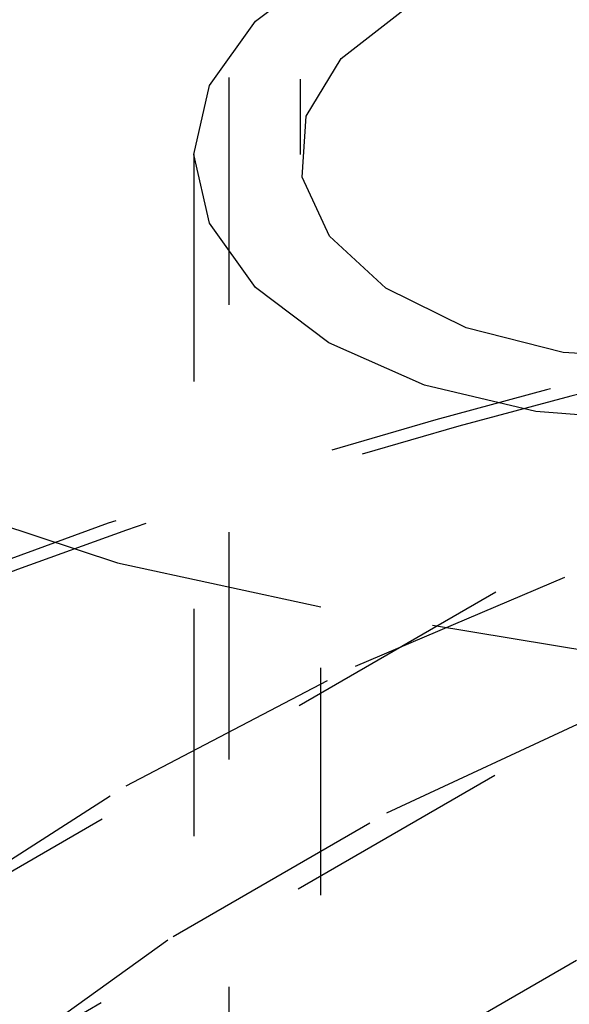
# Model space of a CAD drawing. Header units: inches. Extents: x 1907 to 2452, y -210 to -54.
# Tile 285 of 656: x 1997.147 to 1997.389, y -194.065 to -193.632. Entities that reach past the tile are written whole.
import ezdxf

# ---------------------------------------------------------------- set-up
doc = ezdxf.new("R2010")
doc.units = ezdxf.units.IN
doc.header["$LTSCALE"] = 0.5
doc.header["$MEASUREMENT"] = 0
doc.linetypes.add('HIDDEN', pattern=[0.225, 0.15, -0.075])
doc.layers.add('SID-M-H', color=4, linetype='HIDDEN')

msp = doc.modelspace()

# ---------------------------------------------------------------- linework, layer by layer
at = {"layer": 'SID-M-H'}
for p, q in [((1997.27051, -192.05771), (1997.27051, -193.69079)), ((1997.23926, -193.257), (1997.23926, -194.24255)), ((1997.25096, -193.63219), (1997.28322, -193.60792)), ((1997.28862, -193.64864), (1997.31628, -193.62701)), ((1997.23068, -193.66046), (1997.25096, -193.63219)), ((1997.27324, -193.67402), (1997.28862, -193.64864)), ((1997.22376, -193.69079), (1997.23068, -193.66046)), ((1997.2715, -193.70089), (1997.27324, -193.67402)), ((1997.22376, -193.69079), (1997.22376, -194.66043)), ((1997.23068, -193.72112), (1997.22376, -193.69079)), ((1997.28355, -193.72686), (1997.2715, -193.70089)), ((1997.25096, -193.74938), (1997.23068, -193.72112)), ((1997.30833, -193.74962), (1997.28355, -193.72686)), ((1997.28322, -193.77365), (1997.25096, -193.74938)), ((1997.34363, -193.76716), (1997.30833, -193.74962)), ((1989.12927, -198.63284), (1997.57273, -193.75853)), ((1997.70267, -193.76415), (1994.6618, -195.51961)), ((1997.38632, -193.77792), (1997.34363, -193.76716)), ((1997.32526, -193.79228), (1997.28322, -193.77365)), ((1997.4326, -193.78093), (1997.38632, -193.77792)), ((1997.37422, -193.80398), (1997.32526, -193.79228)), ((1997.42676, -193.80798), (1997.37422, -193.80398)), ((1997.10711, -193.8431), (1997.19018, -193.87049)), ((1997.19018, -193.87049), (1997.27973, -193.8899)), ((1997.29497, -193.91591), (1997.40471, -193.86939)), ((1998.21667, -194.04499), (1997.27973, -193.8899)), ((1997.27973, -195.21677), (1997.27973, -193.8899)), ((1997.19395, -193.9686), (1997.29497, -193.91591)), ((1997.30871, -193.98054), (1997.41227, -193.93231)), ((1997.56538, -193.94548), (1994.6618, -195.62167)), ((1997.10268, -194.02692), (1997.19395, -193.9686)), ((1997.21463, -194.03485), (1997.30871, -193.98054)), ((1997.13108, -194.09463), (1997.21463, -194.03485))]:
    msp.add_line(p, q, dxfattribs=at)
for centre, radius, start, end in [((1997.98201, -196.11895), 2.40153, 99.72704, 118.97952), ((1997.98454, -196.12425), 2.40187, 99.45473, 118.96869)]:
    msp.add_arc(centre, radius, start, end, dxfattribs=at)

doc.saveas('drawing.dxf')
